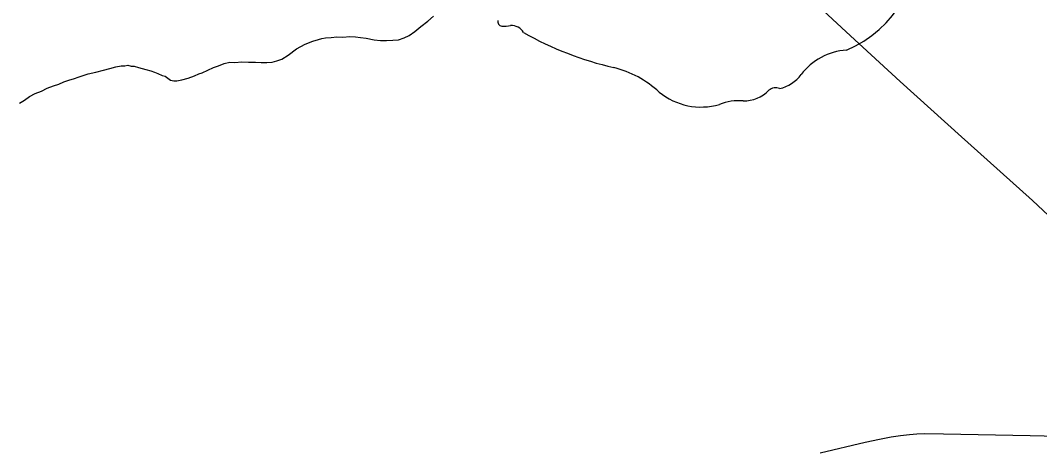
# Model space of a CAD drawing. Extents: x 2.1 to 73.9, y 4 to 26.
# Drawn here: x 47.8205 to 48.1303, y 23.6851 to 23.8155 of the extents above; entities that cross this region are included whole.
import ezdxf

# ---------------------------------------------------------------- set-up
doc = ezdxf.new("R2010")
doc.units = 0
for name, color, linetype in [('GM_X_Minor_River', 7, 'Continuous'), ('GM_X_State_Route', 7, 'Continuous'), ('GM_X_State_Shield', 7, 'Continuous')]:
    doc.layers.add(name, color=color, linetype=linetype)

msp = doc.modelspace()

# ---------------------------------------------------------------- linework, layer by layer
at = {"layer": 'GM_X_Minor_River'}
msp.add_lwpolyline([(47.82025539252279, 23.79034369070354), (47.82179705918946, 23.791253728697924), (47.823345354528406, 23.792353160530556), (47.82507736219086, 23.79325846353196), (47.826994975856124, 23.79396869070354), (47.82872698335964, 23.794873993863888), (47.8306445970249, 23.795585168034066), (47.832176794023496, 23.79611547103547), (47.83371467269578, 23.796835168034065), (47.83524781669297, 23.797366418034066), (47.836970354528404, 23.797891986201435), (47.838119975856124, 23.79824236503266), (47.83965217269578, 23.798772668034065), (47.84118531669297, 23.799303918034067), (47.843476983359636, 23.799815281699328), (47.8457695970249, 23.800326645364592), (47.84768152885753, 23.800846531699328), (47.849594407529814, 23.80136736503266), (47.85112281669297, 23.801708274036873), (47.85226107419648, 23.80167986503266), (47.853215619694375, 23.801845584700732), (47.854159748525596, 23.801631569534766), (47.85510861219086, 23.801606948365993), (47.85642774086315, 23.801194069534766), (47.8586909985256, 23.800567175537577), (47.86019952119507, 23.80014861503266), (47.86132925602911, 23.79974047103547), (47.862267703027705, 23.799338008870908), (47.86358304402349, 23.798733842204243), (47.86452717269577, 23.798520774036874), (47.8662070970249, 23.797338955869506), (47.86715027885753, 23.79712494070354), (47.86810008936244, 23.797101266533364), (47.8696284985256, 23.797442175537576), (47.87154043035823, 23.79796300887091), (47.873458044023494, 23.798673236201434), (47.8748017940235, 23.79920922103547), (47.87576012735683, 23.799563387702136), (47.87921940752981, 23.801184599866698), (47.880751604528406, 23.801715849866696), (47.88247982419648, 23.80242986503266), (47.884197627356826, 23.802766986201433), (47.88571656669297, 23.802728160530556), (47.887809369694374, 23.80286547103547), (47.889896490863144, 23.80281149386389), (47.89198455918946, 23.80275846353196), (47.89369289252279, 23.8027149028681), (47.895401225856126, 23.80267228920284), (47.897114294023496, 23.80281812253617), (47.898453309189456, 23.803163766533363), (47.89998550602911, 23.803695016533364), (47.901917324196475, 23.804973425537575), (47.904433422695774, 23.8068086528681), (47.9071284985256, 23.80825846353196), (47.909430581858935, 23.80914861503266), (47.91115311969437, 23.809675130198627), (47.912111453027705, 23.81003119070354), (47.91325633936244, 23.810190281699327), (47.91496940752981, 23.81033706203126), (47.91668247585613, 23.810483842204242), (47.91858020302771, 23.810435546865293), (47.92067300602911, 23.810572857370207), (47.922381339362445, 23.810529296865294), (47.9238945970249, 23.810300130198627), (47.925598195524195, 23.810067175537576), (47.928055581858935, 23.80962494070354), (47.92994952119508, 23.809388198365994), (47.931848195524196, 23.809338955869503), (47.933750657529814, 23.8094810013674), (47.935463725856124, 23.809626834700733), (47.937186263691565, 23.810153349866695), (47.938724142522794, 23.810873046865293), (47.94046656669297, 23.812158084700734), (47.94221277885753, 23.813631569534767), (47.94434346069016, 23.815285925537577), (47.94609156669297, 23.816760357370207)], dxfattribs=at)
at = {"layer": 'GM_X_State_Route'}
for points in [[(48.03283125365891, 23.849097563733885), (48.04041258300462, 23.84164857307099), (48.05206947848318, 23.830454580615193), (48.05921212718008, 23.82353874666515), (48.072801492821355, 23.810778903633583), (48.08792562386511, 23.796925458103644), (48.10660061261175, 23.780080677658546)], [(48.10660061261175, 23.780080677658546), (48.10846812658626, 23.778396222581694), (48.128171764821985, 23.76078659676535), (48.13952107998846, 23.750173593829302), (48.15106923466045, 23.739768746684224), (48.170375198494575, 23.72218088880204), (48.17425256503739, 23.718496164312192), (48.180071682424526, 23.712965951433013), (48.19284704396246, 23.700697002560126), (48.19715003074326, 23.69659598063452), (48.19874695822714, 23.695095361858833)], [(48.06362696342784, 23.684159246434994), (48.077259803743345, 23.68734688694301), (48.08162493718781, 23.688266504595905), (48.08518539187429, 23.688959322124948), (48.08800018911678, 23.68938807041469), (48.0907839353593, 23.689686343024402), (48.0930488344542, 23.689869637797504), (48.09546594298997, 23.690009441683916), (48.10108002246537, 23.68995662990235), (48.12749756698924, 23.689425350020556), (48.15701574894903, 23.68865485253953), (48.18343328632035, 23.687993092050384), (48.186903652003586, 23.68783153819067), (48.1905231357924, 23.687750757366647), (48.19240587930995, 23.6887449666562), (48.194596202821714, 23.69007158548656), (48.1960968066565, 23.691283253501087), (48.19702576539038, 23.692240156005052), (48.19764713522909, 23.693004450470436), (48.198287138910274, 23.69407321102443), (48.19874695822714, 23.695095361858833)]]:
    msp.add_lwpolyline(points, dxfattribs=at)
at = {"layer": 'GM_X_State_Shield'}
for centre, radius, start, end in [((48.05832206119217, 23.83884748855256), 0.03496914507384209, 292.3088861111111, 8.985838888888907), ((47.96714189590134, 23.815273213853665), 0.0015408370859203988, 171.9583861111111, 258.30661388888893), ((47.96978126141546, 23.809719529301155), 0.00423985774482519, 29.748380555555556, 93.27174722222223), ((47.96737551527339, 23.825510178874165), 0.011758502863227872, 267.33899444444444, 280.6038555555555), ((48.023311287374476, 23.899619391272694), 0.10096071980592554, 240.41292222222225, 257.1985), ((48.07306667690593, 23.787400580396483), 0.01915169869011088, 94.40312222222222, 142.57675), ((47.993211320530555, 23.770539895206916), 0.031588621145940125, 47.184155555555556, 75.83597222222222), ((48.04880149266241, 23.805794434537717), 0.011297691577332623, 282.8731916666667, 323.27711111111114), ((48.027376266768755, 23.809223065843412), 0.02004484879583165, 230.70037222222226, 286.29183611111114), ((48.04042255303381, 23.801729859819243), 0.010679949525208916, 268.7770194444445, 315.54927222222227), ((48.05008363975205, 23.7920390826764), 0.0030069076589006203, 65.75173055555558, 132.64842222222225), ((48.03895826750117, 23.774628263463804), 0.016470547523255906, 85.69512222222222, 111.20994722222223)]:
    msp.add_arc(centre, radius, start, end, dxfattribs=at)

doc.saveas('drawing.dxf')
